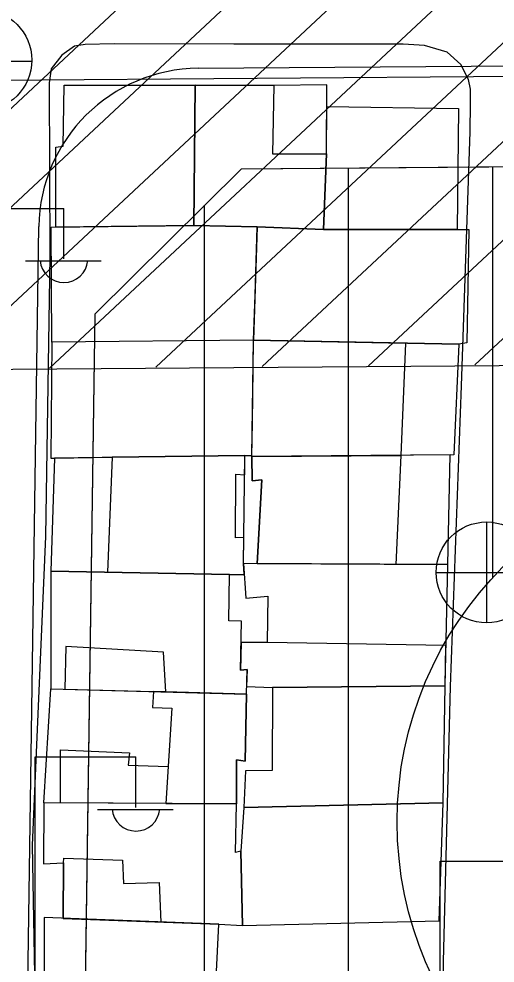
# Model space of a CAD drawing. Extents: x 417997 to 421451, y 4451742 to 4455216.
# Drawn here: x 420618.3 to 420651.3, y 4452805.7 to 4452871.3 of the extents above; entities that cross this region are included whole.
import ezdxf

# ---------------------------------------------------------------- set-up
doc = ezdxf.new("R2010")
doc.units = 0
for name, color, linetype in [('ADAKENARI', 7, 'Continuous'), ('B_Mesken', 7, 'Continuous'), ('B_Teras', 7, 'Continuous'), ('KALDIRIM', 7, 'Continuous'), ('PL_KON_MEV_350', 7, 'Continuous'), ('S_Elektrik_Diregi', 7, 'Continuous'), ('S_Rogar_Kapagi', 7, 'Continuous'), ('S_Rogar_Kapagi_Buski', 7, 'Continuous'), ('SM_DAIRE', 7, 'Continuous'), ('TA_ENH_154', 7, 'Continuous'), ('TA_ENH_KORUMA', 7, 'Continuous'), ('TA_ENH_TARAMA', 7, 'Continuous'), ('TR_ORTAYOGUNKONUT', 7, 'Continuous'), ('Yol_Sose', 7, 'Continuous')]:
    doc.layers.add(name, color=color, linetype=linetype)

msp = doc.modelspace()

# ---------------------------------------------------------------- linework, layer by layer
at = {"layer": 'ADAKENARI'}
for p, q in [((420633.719, 4452860.896), (420710.929, 4452861.508)), ((420633.719, 4452860.896), (420710.929, 4452861.508)), ((420623.576, 4452850.818), (420633.719, 4452860.896)), ((420623.576, 4452850.818), (420633.719, 4452860.896)), ((420621.168, 4452683.195), (420623.576, 4452850.818)), ((420621.168, 4452683.195), (420623.576, 4452850.818))]:
    msp.add_line(p, q, dxfattribs=at)
at = {"layer": 'B_Mesken'}
for points in [[(420620.832, 4452856.844), (420620.843, 4452862.393), (420621.363, 4452862.459), (420621.415, 4452866.694), (420630.508, 4452866.698), (420630.425, 4452856.956)], [(420639.628, 4452861.933), (420639.655, 4452866.727), (420635.968, 4452866.688), (420630.508, 4452866.698), (420630.425, 4452856.956), (420634.817, 4452856.855), (420639.423, 4452856.688)], [(420639.646, 4452865.221), (420648.801, 4452865.074), (420648.697, 4452856.683), (420639.423, 4452856.688), (420639.628, 4452861.933)], [(420620.566, 4452848.859), (420620.522, 4452856.84), (420630.425, 4452856.956), (420634.817, 4452856.855), (420634.566, 4452848.989)], [(420639.423, 4452856.688), (420649.501, 4452856.683), (420649.38, 4452848.801), (420648.811, 4452848.726), (420634.566, 4452848.989), (420634.683, 4452852.116), (420634.817, 4452856.855), (420639.423, 4452856.688)], [(420620.566, 4452848.859), (420620.502, 4452840.793), (420620.757, 4452840.811), (420624.744, 4452840.865), (420633.97, 4452840.991), (420634.454, 4452840.988), (420634.566, 4452848.989)], [(420648.811, 4452848.726), (420648.458, 4452841.029), (420634.453, 4452840.912), (420634.566, 4452848.989)], [(420620.757, 4452840.811), (420620.49, 4452832.969), (420632.894, 4452832.732), (420633.925, 4452832.737), (420633.88, 4452833.495), (420633.97, 4452840.991)], [(420648.043, 4452833.411), (420648.22, 4452841.027), (420634.453, 4452840.912), (420634.468, 4452839.223), (420635.139, 4452839.296), (420634.817, 4452833.49)], [(420647.859, 4452824.991), (420648.043, 4452833.411), (420633.88, 4452833.495), (420634.024, 4452831.074), (420635.564, 4452831.214), (420635.521, 4452828.014), (420633.701, 4452827.998), (420633.661, 4452826.086), (420634.133, 4452826.127), (420634.088, 4452824.955), (420635.882, 4452824.878)], [(420620.49, 4452832.969), (420620.491, 4452824.784), (420634.068, 4452824.426), (420634.133, 4452826.127), (420633.661, 4452826.086), (420633.732, 4452829.49), (420632.85, 4452829.503), (420632.894, 4452832.732)], [(420647.726, 4452816.87), (420647.859, 4452824.991), (420635.882, 4452824.878), (420635.859, 4452819.128), (420634.01, 4452819.098), (420633.893, 4452816.551)], [(420620.013, 4452816.872), (420620.491, 4452824.784), (420634.068, 4452824.426), (420633.988, 4452819.769), (420633.384, 4452819.869), (420633.385, 4452816.795)], [(420632.146, 4452808.439), (420633.81, 4452808.359), (420633.693, 4452813.513), (420633.317, 4452813.428), (420633.385, 4452816.795), (420620.013, 4452816.872), (420619.989, 4452812.643), (420621.364, 4452812.711), (420621.354, 4452808.853)], [(420647.453, 4452808.676), (420647.726, 4452816.87), (420633.893, 4452816.551), (420633.693, 4452813.513), (420633.81, 4452808.359)], [(420620.034, 4452808.904), (420620.003, 4452800.916), (420631.764, 4452800.484), (420632.146, 4452808.439)]]:
    msp.add_lwpolyline(points, close=True, dxfattribs=at)
at = {"layer": 'B_Teras'}
for points in [[(420630.508, 4452866.698), (420635.968, 4452866.688), (420635.874, 4452861.923), (420639.628, 4452861.933), (420639.423, 4452856.688), (420634.817, 4452856.855), (420630.425, 4452856.956)], [(420645.106, 4452848.794), (420644.793, 4452840.999), (420634.453, 4452840.912), (420634.486, 4452843.285), (420634.538, 4452846.994), (420634.538, 4452846.994), (420634.566, 4452848.989)], [(420624.744, 4452840.865), (420624.419, 4452832.894), (420632.894, 4452832.732), (420633.925, 4452832.737), (420633.88, 4452833.495), (420633.902, 4452835.302), (420633.311, 4452835.284), (420633.342, 4452839.696), (420633.954, 4452839.644), (420633.97, 4452840.991)], [(420644.793, 4452840.999), (420644.437, 4452833.432), (420634.817, 4452833.49), (420635.139, 4452839.296), (420634.468, 4452839.223), (420634.453, 4452840.912)], [(420621.547, 4452827.737), (420621.471, 4452824.759), (420628.475, 4452824.574), (420628.325, 4452827.344)], [(420647.921, 4452827.806), (420635.521, 4452828.014), (420633.701, 4452827.998), (420633.661, 4452826.086), (420634.133, 4452826.127), (420634.088, 4452824.955), (420635.882, 4452824.878), (420647.859, 4452824.991)], [(420627.628, 4452824.596), (420627.547, 4452823.501), (420628.9, 4452823.451), (420628.48, 4452816.823), (420633.385, 4452816.795), (420633.384, 4452819.869), (420633.988, 4452819.769), (420634.068, 4452824.426)], [(420621.16, 4452820.559), (420625.967, 4452820.345), (420625.857, 4452819.496), (420628.644, 4452819.407), (420628.48, 4452816.823), (420621.159, 4452816.865)], [(420625.477, 4452812.895), (420625.534, 4452811.285), (420628.01, 4452811.332), (420628.141, 4452808.593), (420621.354, 4452808.853), (420621.364, 4452812.711), (420621.396, 4452813.023)]]:
    msp.add_lwpolyline(points, close=True, dxfattribs=at)
at = {"layer": 'KALDIRIM'}
for p, q in [((420630.729, 4452867.873), (420744.539, 4452868.775)), ((420630.729, 4452867.873), (420744.539, 4452868.775)), ((420618.318, 4452763.284), (420619.663, 4452856.878)), ((420618.318, 4452763.284), (420619.663, 4452856.878))]:
    msp.add_line(p, q, dxfattribs=at)
msp.add_arc((420630.818, 4452856.717), 11.156, 90.4539, 179.17695, dxfattribs=at)
msp.add_arc((420630.818, 4452856.717), 11.156, 90.4539, 179.17695, dxfattribs=at)
at = {"layer": 'PL_KON_MEV_350'}
msp.add_lwpolyline([(420798.57, 4452702.426), (420818.793, 4452638.946), (420784.819, 4452629.405), (420782.749, 4452656.876), (420722.16, 4452656.026), (420718.683, 4452691.009), (420711.531, 4452723.627), (420692.754, 4452768.312), (420648.069, 4452769.976), (420649.02, 4452720.062), (420711.531, 4452723.627), (420718.683, 4452691.009), (420621.168, 4452683.195), (420623.576, 4452850.818), (420633.719, 4452860.896), (420710.929, 4452861.508), (420711.484, 4452836.518), (420740.454, 4452847.569), (420768.045, 4452789.734), (420783.533, 4452799.414), (420807.351, 4452743.646), (420777.846, 4452729.807), (420780.698, 4452695.105)], close=True, dxfattribs=at)
at = {"layer": 'S_Elektrik_Diregi'}
for p, q in [((420614.406, 4452858.146), (420621.407, 4452858.146)), ((420621.407, 4452854.646), (420621.407, 4452858.146)), ((420618.747, 4452854.506), (420623.997, 4452854.506)), ((420619.402, 4452802.561), (420619.402, 4452820.061)), ((420619.402, 4452820.061), (420626.402, 4452820.061)), ((420626.402, 4452816.561), (420626.402, 4452820.061)), ((420623.742, 4452816.421), (420628.992, 4452816.421)), ((420647.514, 4452795.334), (420647.514, 4452812.834)), ((420647.514, 4452812.834), (420654.514, 4452812.834))]:
    msp.add_line(p, q, dxfattribs=at)
for centre in [(420621.407, 4452854.659), (420626.403, 4452816.574)]:
    msp.add_arc(centre, 1.658, 184.83843, 355.14641, dxfattribs=at)
at = {"layer": 'S_Rogar_Kapagi'}
msp.add_line((420612.156, 4452868.376), (420619.156, 4452868.376), dxfattribs=at)
msp.add_circle((420615.673, 4452868.44), 3.5, dxfattribs=at)
at = {"layer": 'S_Rogar_Kapagi_Buski'}
for p, q in [((420650.741, 4452836.374), (420650.741, 4452829.374)), ((420647.241, 4452832.874), (420654.241, 4452832.874))]:
    msp.add_line(p, q, dxfattribs=at)
msp.add_circle((420650.741, 4452832.874), 3.5, dxfattribs=at)
at = {"layer": 'SM_DAIRE'}
msp.add_circle((420669.535, 4452815.556), 25, dxfattribs=at)
msp.add_circle((420669.535, 4452815.556), 25, dxfattribs=at)
at = {"layer": 'TA_ENH_154'}
msp.add_lwpolyline([(421244.229, 4452871.733), (420603.453, 4452866.932), (420104.111, 4452747.147), (419709.07, 4452649.72), (419353.297, 4452559.565), (419284.532, 4452601.288), (419287.681, 4452599.871), (419484.079, 4452691.722), (419833.947, 4454863.938), (419862.826, 4455014.236)], dxfattribs=at)
msp.add_lwpolyline([(421244.229, 4452871.733), (420603.453, 4452866.932), (420104.111, 4452747.147), (419709.07, 4452649.72), (419353.297, 4452559.565), (419284.532, 4452601.288), (419287.681, 4452599.871), (419484.079, 4452691.722), (419833.947, 4454863.938), (419862.826, 4455014.236)], dxfattribs=at)
at = {"layer": 'TA_ENH_KORUMA'}
msp.add_lwpolyline([(421244.02, 4452851.671), (420605.553, 4452846.866), (420648.789, 4452887.274)], dxfattribs=at)
msp.add_lwpolyline([(421244.02, 4452851.671), (420605.553, 4452846.866), (420648.789, 4452887.274)], dxfattribs=at)
at = {"layer": 'TA_ENH_TARAMA'}
for p, q in [((420595.7, 4452844.503), (420641.407, 4452887.218)), ((420595.7, 4452844.503), (420641.407, 4452887.218)), ((420613.02, 4452847.001), (420656.172, 4452887.329)), ((420613.02, 4452847.001), (420656.172, 4452887.329)), ((420620.403, 4452847.056), (420663.555, 4452887.384)), ((420620.403, 4452847.056), (420663.555, 4452887.384)), ((420627.786, 4452847.111), (420670.937, 4452887.44)), ((420627.786, 4452847.111), (420670.937, 4452887.44)), ((420635.168, 4452847.167), (420678.32, 4452887.495)), ((420635.168, 4452847.167), (420678.32, 4452887.495)), ((420642.551, 4452847.222), (420685.703, 4452887.55)), ((420642.551, 4452847.222), (420685.703, 4452887.55)), ((420649.934, 4452847.277), (420693.085, 4452887.606)), ((420649.934, 4452847.277), (420693.085, 4452887.606))]:
    msp.add_line(p, q, dxfattribs=at)
at = {"layer": 'TR_ORTAYOGUNKONUT'}
for p, q in [((420651.168, 4452832.516), (420651.168, 4452861.035)), ((420651.168, 4452832.516), (420651.168, 4452861.035)), ((420641.168, 4452684.798), (420641.168, 4452860.955)), ((420641.168, 4452684.798), (420641.168, 4452860.955)), ((420631.168, 4452683.996), (420631.168, 4452858.361)), ((420631.168, 4452683.996), (420631.168, 4452858.361))]:
    msp.add_line(p, q, dxfattribs=at)
at = {"layer": 'Yol_Sose'}
msp.add_lwpolyline([(420647.542, 4452787.13), (420647.746, 4452805.863), (420648.241, 4452824.942), (420649.001, 4452845.827), (420649.598, 4452863.463), (420649.634, 4452865.432), (420649.631, 4452866.434), (420649.482, 4452867.096), (420648.962, 4452868.126), (420648.007, 4452868.989), (420646.431, 4452869.455), (420644.947, 4452869.54), (420633.192, 4452869.542), (420624.9, 4452869.561), (420622.88, 4452869.529), (420622.133, 4452869.406), (420621.255, 4452868.782), (420620.52, 4452867.827), (420620.387, 4452866.86), (420620.422, 4452854.832), (420620.13, 4452835.36), (420619.194, 4452813.929), (420619.502, 4452797.225)], dxfattribs=at)

doc.saveas('drawing.dxf')
